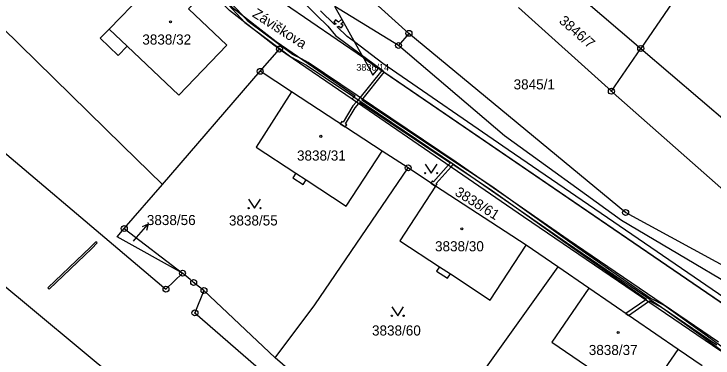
# Model space of a CAD drawing. Extents: x -644096 to -634268, y -1141430 to -1133463.
# Drawn here: x -640261.9 to -640144.3, y -1137795.3 to -1137737.3 of the extents above; entities that cross this region are included whole.
import ezdxf

# ---------------------------------------------------------------- set-up
doc = ezdxf.new("R2010")
doc.units = 0
for name, color, linetype in [('_CIVIL_CONSTRUCTION', 7, 'Continuous'), ('B_Hranice _3D', 7, 'Continuous'), ('M_Svah_Nasyp', 7, 'Continuous'), ('M_Svah_Zarez', 7, 'Continuous'), ('svrsek_osa_sjezdy', 7, 'Continuous'), ('svrsek_osa_VRT', 7, 'Continuous'), ('svrsek_popisy_VRT', 7, 'Continuous'), ('terminal_VRT', 7, 'Continuous')]:
    doc.layers.add(name, color=color, linetype=linetype)

msp = doc.modelspace()

# ---------------------------------------------------------------- linework, layer by layer
at = {"layer": '_CIVIL_CONSTRUCTION'}
for centre, radius in [((-640195.45, -1137740.61), 0.5), ((-640195.45, -1137740.61), 0.0303), ((-640197.21, -1137742.65), 0.5), ((-640217.25, -1137743.26), 0.5), ((-640217.25, -1137743.26), 0.0303), ((-640197.21, -1137742.65), 0.0303), ((-640156.43, -1137743.15), 0.5), ((-640156.43, -1137743.15), 0.0303), ((-640220.49, -1137747.01), 0.5), ((-640220.49, -1137747.01), 0.0303), ((-640161.37, -1137750.37), 0.5), ((-640161.37, -1137750.37), 0.0303), ((-640195.59, -1137763.28), 0.5), ((-640195.59, -1137763.28), 0.0303), ((-640158.97, -1137770.81), 0.5), ((-640158.97, -1137770.81), 0.0303), ((-640243.38, -1137773.51), 0.5), ((-640243.38, -1137773.51), 0.0303), ((-640233.57, -1137781.03), 0.5), ((-640233.57, -1137781.03), 0.0303), ((-640231.7, -1137782.59), 0.5), ((-640236.36, -1137783.71), 0.5), ((-640231.7, -1137782.59), 0.0303), ((-640229.96, -1137783.95), 0.5), ((-640236.36, -1137783.71), 0.0303), ((-640229.96, -1137783.95), 0.0303), ((-640231.48, -1137787.72), 0.5), ((-640231.48, -1137787.72), 0.0303)]:
    msp.add_circle(centre, radius, dxfattribs=at)
at = {"layer": 'B_Hranice _3D'}
for points in [[(-640217, -1137731.45), (-640211.04, -1137737.53), (-640209.11, -1137739.39), (-640207.82, -1137740.98), (-640203.43, -1137744.21), (-640200.45, -1137746.4), (-640199.95, -1137746.77), (-640200.03, -1137746.87), (-640203.95, -1137751.78), (-640204.29, -1137752.15), (-640204.92, -1137752.85), (-640206.53, -1137755.58), (-640206.74, -1137755.44), (-640207.03, -1137755.85), (-640206.19, -1137756.39), (-640205.93, -1137756.02), (-640206.13, -1137755.88), (-640204.52, -1137753.15), (-640203.87, -1137752.44), (-640203.72, -1137752.28), (-640188.45, -1137762.42), (-640188.78, -1137762.79), (-640191.29, -1137765.61), (-640191.5, -1137765.48), (-640191.74, -1137765.85), (-640190.97, -1137766.36), (-640190.72, -1137765.98), (-640190.87, -1137765.89), (-640188.37, -1137763.08), (-640188.03, -1137762.7), (-640181.79, -1137766.86), (-640167.83, -1137776.75), (-640155.43, -1137785.42), (-640155.56, -1137785.51), (-640158.94, -1137787.83), (-640158.5, -1137788.14), (-640155.12, -1137785.81), (-640154.97, -1137785.71), (-640152.77, -1137786.84), (-640145.54, -1137792.03), (-640142.86, -1137793.99)], [(-640143.35, -1137792.67), (-640168.65, -1137775.41), (-640187.48, -1137762.33), (-640212.42, -1137745.51), (-640213.55, -1137744.93), (-640215.04, -1137744.17), (-640222.52, -1137738.63), (-640223.55, -1137737.51), (-640227.72, -1137732.98)], [(-640227.15, -1137734.34), (-640223.08, -1137738.77), (-640215.34, -1137744.57), (-640212.68, -1137745.95), (-640204.71, -1137751.32), (-640187.76, -1137762.75), (-640168.93, -1137775.83), (-640143.63, -1137793.09)], [(-640092.27, -1137819.49), (-640178.73, -1137760.23), (-640199.11, -1137746.2), (-640199.82, -1137745.67), (-640204.61, -1137742.07), (-640205.86, -1137741.14), (-640207.56, -1137739.5), (-640207.23, -1137739.4), (-640206.84, -1137739.69), (-640206.54, -1137739.29), (-640206.91, -1137739.02), (-640206.51, -1137738.65), (-640206.59, -1137738.51), (-640206.83, -1137738.26), (-640207.31, -1137738.71), (-640207.82, -1137738.33), (-640208.12, -1137738.73), (-640207.73, -1137739.02), (-640207.97, -1137739.1), (-640210.34, -1137736.82)], [(-640142.57, -1137793.59), (-640145.24, -1137791.63), (-640152.51, -1137786.42), (-640154.86, -1137785.21), (-640167.55, -1137776.35), (-640181.51, -1137766.44), (-640187.55, -1137762.41), (-640203.4, -1137751.89), (-640199.62, -1137747.16), (-640094.47, -1137819.1)]]:
    msp.add_lwpolyline(points, dxfattribs=at)
msp.add_lwpolyline([(-640256.02, -1137783.71), (-640248.84, -1137776.87), (-640247.96, -1137775.93), (-640248.18, -1137775.72), (-640249.06, -1137776.65), (-640256.23, -1137783.5)], close=True, dxfattribs=at)
at = {"layer": 'M_Svah_Nasyp'}
for p, q in [((-640242.88, -1137742.79), (-640245.91, -1137739.88)), ((-640214.47, -1137764.19), (-640212.76, -1137765.31)), ((-640190.31, -1137779.96), (-640188.47, -1137781.16))]:
    msp.add_line(p, q, dxfattribs=at)
at = {"layer": 'M_Svah_Zarez'}
for centre in [(-640235.59, -1137738.67), (-640210.3, -1137757.97), (-640186.54, -1137773.54), (-640160.23, -1137791.03)]:
    msp.add_circle(centre, 0.175, dxfattribs=at)
at = {"layer": 'svrsek_osa_sjezdy'}
for points in [[(-640192.71, -1137762.66), (-640191.71, -1137764.16), (-640190.71, -1137762.66)], [(-640222.45, -1137768.57), (-640221.45, -1137770.07), (-640220.45, -1137768.57)], [(-640198.34, -1137786.7), (-640197.34, -1137788.2), (-640196.34, -1137786.7)]]:
    msp.add_lwpolyline(points, dxfattribs=at)
for centre in [(-640192.71, -1137764.16), (-640190.71, -1137764.16), (-640222.45, -1137770.07), (-640220.45, -1137770.07), (-640198.34, -1137788.2), (-640196.34, -1137788.2)]:
    msp.add_circle(centre, 0.1, dxfattribs=at)
at = {"layer": 'svrsek_popisy_VRT'}
for p, q in [((-640241.31, -1137775.03), (-640239.34, -1137772.77)), ((-640239.34, -1137772.77), (-640240.38, -1137773.19)), ((-640239.34, -1137772.77), (-640239.62, -1137773.85)), ((-640241.84, -1137775.63), (-640241.31, -1137775.03))]:
    msp.add_line(p, q, dxfattribs=at)
at = {"layer": 'terminal_VRT'}
for p, q in [((-640134.91, -1137711.72), (-640156.43, -1137743.15)), ((-640172.38, -1137729.49), (-640156.43, -1137743.15)), ((-640203.13, -1137744.75), (-640207.92, -1137736.11)), ((-640197.21, -1137742.65), (-640207.92, -1137736.11)), ((-640177.01, -1137736.26), (-640161.37, -1137750.37)), ((-640195.45, -1137740.61), (-640197.21, -1137742.65)), ((-640220.49, -1137747.01), (-640217.25, -1137743.26)), ((-640217.25, -1137743.26), (-640205, -1137751.66)), ((-640161.37, -1137750.37), (-640156.43, -1137743.15)), ((-640156.43, -1137743.15), (-640140.47, -1137756.8)), ((-640203.13, -1137744.75), (-640200.55, -1137746.52)), ((-640236.97, -1137766.08), (-640220.49, -1137747.01)), ((-640215.21, -1137750.48), (-640220.49, -1137747.01)), ((-640199.98, -1137760.47), (-640215.21, -1137750.48)), ((-640195.59, -1137763.28), (-640199.98, -1137760.47)), ((-640190.97, -1137766.36), (-640195.59, -1137763.28)), ((-640243.38, -1137773.51), (-640236.97, -1137766.08)), ((-640175.73, -1137776.31), (-640190.97, -1137766.36)), ((-640243.38, -1137773.51), (-640233.57, -1137781.03)), ((-640170.41, -1137779.96), (-640175.73, -1137776.31)), ((-640165.18, -1137783.55), (-640170.41, -1137779.96)), ((-640217.98, -1137795.29), (-640229.96, -1137783.95)), ((-640150.14, -1137793.87), (-640165.18, -1137783.55)), ((-640146.07, -1137796.66), (-640150.14, -1137793.87)), ((-640194.7, -1137815.19), (-640217.98, -1137795.29))]:
    msp.add_line(p, q, dxfattribs=at)
for points in [[(-640203.13, -1137744.75), (-640216.42, -1137735.65), (-640222.15, -1137730.79), (-640236.47, -1137716.03), (-640236.25, -1137714.89), (-640252.58, -1137698.89), (-640301.03, -1137652.38)], [(-640324.63, -1137680.11), (-640243.69, -1137759.49), (-640236.97, -1137766.08)], [(-640338.29, -1137696.16), (-640315.29, -1137716.98), (-640306.04, -1137724.47), (-640281.76, -1137746.42), (-640272.76, -1137752.95), (-640236.36, -1137783.71), (-640233.57, -1137781.03)], [(-640213.8, -1137713.05), (-640206.41, -1137730.7), (-640195.45, -1137740.61)], [(-640231.21, -1137731.17), (-640234.5, -1137734.61), (-640237.81, -1137731.44), (-640238.45, -1137730.83), (-640240.9, -1137733.38), (-640240.26, -1137733.99), (-640245.91, -1137739.88), (-640247.42, -1137741.45), (-640244.39, -1137744.36), (-640242.88, -1137742.79), (-640234.22, -1137751.05), (-640226.14, -1137742.61), (-640232.55, -1137736.47), (-640229.31, -1137733.08)], [(-640230.84, -1137730.78), (-640228.9, -1137732.65), (-640225.17, -1137736.24), (-640217.81, -1137742.01), (-640204.53, -1137751.12), (-640205, -1137751.66)], [(-640217.25, -1137743.26), (-640218.19, -1137742.61), (-640225.64, -1137736.76), (-640229.31, -1137733.08)], [(-640026.23, -1137865.19), (-640035.84, -1137850.02), (-640065.4, -1137834.57), (-640069.1, -1137832.63), (-640096.65, -1137812.72), (-640110.42, -1137795.76), (-640128.46, -1137787.43), (-640158.97, -1137770.81), (-640195.45, -1137740.61)], [(-640013.81, -1137887.35), (-640036.3, -1137850.91), (-640069.34, -1137833.08), (-640096.65, -1137814.05), (-640108.47, -1137799.96), (-640130.63, -1137789.33), (-640159.69, -1137772.13), (-640179.34, -1137757.86), (-640197.21, -1137742.65)], [(-640203.13, -1137744.75), (-640201.52, -1137747.64), (-640200.55, -1137746.52)], [(-640014.01, -1137887.59), (-640077.91, -1137832.05), (-640094.47, -1137819.1), (-640200.55, -1137746.52)], [(-640215.21, -1137750.48), (-640221.18, -1137759.79), (-640214.47, -1137764.19), (-640214.98, -1137764.97), (-640213.27, -1137766.09), (-640212.76, -1137765.31), (-640206.03, -1137769.73), (-640199.98, -1137760.47)], [(-640161.37, -1137750.37), (-640161.05, -1137750.66), (-640133.4, -1137775.05), (-640118.87, -1137784.03), (-640105.34, -1137790.1)], [(-640205, -1137751.66), (-640176.17, -1137771.45), (-640142.95, -1137794.12)], [(-640217.98, -1137795.29), (-640211.27, -1137786.35), (-640195.59, -1137763.28)], [(-640190.97, -1137766.36), (-640197, -1137775.57), (-640190.31, -1137779.96), (-640190.79, -1137780.69), (-640188.95, -1137781.89), (-640188.47, -1137781.16), (-640181.76, -1137785.56), (-640175.73, -1137776.31)], [(-640233.57, -1137781.03), (-640244.58, -1137774.9), (-640243.38, -1137773.51)], [(-640047.49, -1137965.54), (-640052.53, -1137961.91), (-640058.39, -1137963.74), (-640142.98, -1137886.82), (-640150.7, -1137879.95), (-640201.85, -1137835.66), (-640224.08, -1137816.08), (-640264.87, -1137782.17), (-640269.07, -1137778.31), (-640271.13, -1137776.42)], [(-640229.96, -1137783.95), (-640230.71, -1137783.36), (-640231.7, -1137782.59), (-640232.27, -1137782.11), (-640233.57, -1137781.03)], [(-640170.41, -1137779.96), (-640183, -1137797.67), (-640186.74, -1137803.15), (-640190.03, -1137808.35), (-640194.7, -1137815.19)], [(-640229.96, -1137783.95), (-640231.48, -1137787.72), (-640196.81, -1137817.88), (-640152.31, -1137856.32), (-640124.71, -1137880.17), (-640107.63, -1137896.05), (-640083.69, -1137916.59), (-640047.7, -1137949.1)], [(-640165.18, -1137783.55), (-640171.41, -1137792.63), (-640156.38, -1137802.95), (-640150.14, -1137793.87)]]:
    msp.add_lwpolyline(points, dxfattribs=at)

# ---------------------------------------------------------------- texts
at = {"layer": 'svrsek_osa_VRT'}
for s, rotation, p in [('3846/7', 319, (-640170.31, -1137738.72)), ('3838/61', 328, (-640187.86, -1137767.79))]:
    msp.add_text(s, height=1.7, rotation=rotation, dxfattribs=at).set_placement(p)
for s, height, p in [('3838/32', 1.7, (-640240.34, -1137742.5)), ('3836/14', 1.14, (-640204.31, -1137746.91)), ('3845/1', 1.7, (-640177.83, -1137750.06)), ('3838/31', 1.7, (-640214.3, -1137762.05)), ('3838/56', 1.7, (-640239.58, -1137772.92)), ('3838/55', 1.7, (-640225.76, -1137772.99)), ('3838/30', 1.7, (-640191.06, -1137777.34)), ('3838/60', 1.7, (-640201.67, -1137791.53)), ('3838/37', 1.7, (-640165.17, -1137794.82))]:
    msp.add_text(s, height=height, dxfattribs=at).set_placement(p)
at = {"layer": 'svrsek_popisy_VRT'}
msp.add_text('Záviškova', height=1.7, rotation=327, dxfattribs=at).set_placement((-640221.95, -1137737.7))

doc.saveas('drawing.dxf')
